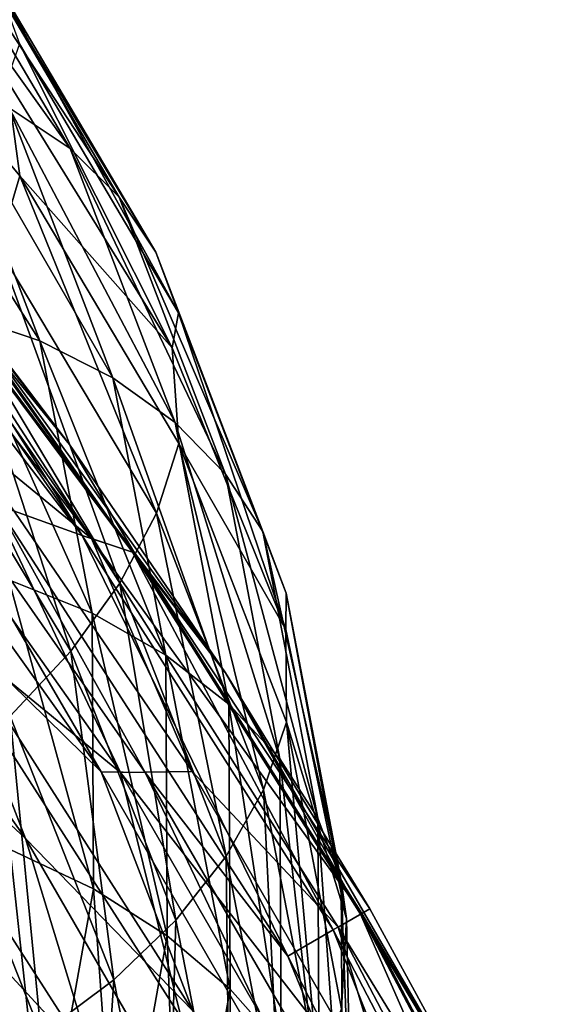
# Model space of a CAD drawing. Header units: metres. Extents: x -44 to 117, y -432 to 89.
# Tile 932 of 1056: x 17.64 to 19.82, y -56.39 to -52.41. Entities that reach past the tile are written whole.
import ezdxf

# ---------------------------------------------------------------- set-up
doc = ezdxf.new("R2010")
doc.units = ezdxf.units.M
doc.layers.add('solid_125568', color=7, linetype='CONTINUOUS')

msp = doc.modelspace()

# ---------------------------------------------------------------- linework, layer by layer
at = {"layer": 'solid_125568'}
for points in [[(16.980076, -51.723881, 894.286682), (17.216772, -51.872681, 894.566223), (17.843109, -52.93343, 892.978394)], [(17.597828, -52.768894, 892.71875), (16.980076, -51.723881, 894.286682), (17.843109, -52.93343, 892.978394)], [(17.216772, -51.872681, 894.566223), (17.408554, -52.056324, 894.855164), (18.041849, -53.129112, 893.250793)], [(17.843109, -52.93343, 892.978394), (17.216772, -51.872681, 894.566223), (18.041849, -53.129112, 893.250793)], [(17.64031, -53.043526, 895.957581), (16.79645, -52.025604, 897.534546), (17.552723, -53.334755, 896.193237)], [(17.587887, -52.656437, 895.879272), (16.79645, -52.025604, 897.534546), (17.64031, -53.043526, 895.957581)], [(17.408554, -52.056324, 894.855164), (17.55092, -52.270519, 895.146667), (18.189388, -53.351379, 893.529358)], [(18.041849, -53.129112, 893.250793), (17.408554, -52.056324, 894.855164), (18.189388, -53.351379, 893.529358)], [(17.55092, -52.270519, 895.146667), (17.63938, -52.510975, 895.433838), (18.281065, -53.595673, 893.807739)], [(18.189388, -53.351379, 893.529358), (17.55092, -52.270519, 895.146667), (18.281065, -53.595673, 893.807739)], [(17.63938, -52.510975, 895.433838), (17.587887, -52.656437, 895.879272), (18.254482, -53.738026, 894.249207)], [(18.281065, -53.595673, 893.807739), (17.63938, -52.510975, 895.433838), (18.254482, -53.738026, 894.249207)], [(16.986301, -52.551567, 892.263489), (17.310667, -52.640079, 892.478333), (17.72179, -53.709732, 890.898987)], [(17.389753, -53.59811, 890.710083), (16.986301, -52.551567, 892.263489), (17.72179, -53.709732, 890.898987)], [(17.310667, -52.640079, 892.478333), (17.597828, -52.768894, 892.71875), (18.015739, -53.858391, 891.116028)], [(17.72179, -53.709732, 890.898987), (17.310667, -52.640079, 892.478333), (18.015739, -53.858391, 891.116028)], [(18.254482, -53.738026, 894.249207), (17.587887, -52.656437, 895.879272), (17.64031, -53.043526, 895.957581)], [(17.597828, -52.768894, 892.71875), (17.843109, -52.93343, 892.978394), (18.266821, -54.039219, 891.355225)], [(18.015739, -53.858391, 891.116028), (17.597828, -52.768894, 892.71875), (18.266821, -54.039219, 891.355225)], [(17.843109, -52.93343, 892.978394), (18.041849, -53.129112, 893.250793), (18.470264, -54.247375, 891.610535)], [(18.266821, -54.039219, 891.355225), (17.843109, -52.93343, 892.978394), (18.470264, -54.247375, 891.610535)], [(17.892147, -54.49419, 292.744202), (16.928358, -53.10223, 292.371338), (16.746515, -52.997242, 292.744415)], [(17.892147, -54.49419, 292.744202), (16.746515, -52.997242, 292.744415), (17.545706, -54.370907, 293.488617)], [(17.929621, -54.506668, 272.815155), (17.388357, -54.063763, 272.379822), (16.805696, -53.03141, 272.814819)], [(17.929621, -54.506668, 272.815155), (16.805696, -53.03141, 272.814819), (16.969135, -53.125774, 273.052368)], [(17.64031, -53.043526, 895.957581), (17.552723, -53.334755, 896.193237), (18.191219, -54.404461, 894.56842)], [(18.282011, -54.122772, 894.32782), (17.64031, -53.043526, 895.957581), (18.191219, -54.404461, 894.56842)], [(18.254482, -53.738026, 894.249207), (17.64031, -53.043526, 895.957581), (18.282011, -54.122772, 894.32782)], [(17.892147, -54.49419, 292.744202), (17.062138, -53.17947, 291.980225), (16.928358, -53.10223, 292.371338)], [(17.929621, -54.506668, 272.815155), (16.969135, -53.125774, 273.052368), (17.076038, -53.187492, 273.273407)], [(18.041849, -53.129112, 893.250793), (18.189388, -53.351379, 893.529358), (18.621298, -54.47802, 891.875854)], [(18.470264, -54.247375, 891.610535), (18.041849, -53.129112, 893.250793), (18.621298, -54.47802, 891.875854)], [(18.094738, -54.561989, 291.980225), (17.140903, -53.224945, 291.593811), (17.062138, -53.17947, 291.980225)], [(17.892147, -54.49419, 292.744202), (18.094738, -54.561989, 291.980225), (17.062138, -53.17947, 291.980225)], [(18.103525, -54.564625, 273.273346), (17.076038, -53.187492, 273.273407), (17.840405, -54.126774, 273.742645)], [(18.103525, -54.564625, 273.273346), (17.929621, -54.506668, 272.815155), (17.076038, -53.187492, 273.273407)], [(17.840405, -54.126774, 273.742645), (17.076038, -53.187492, 273.273407), (17.143019, -53.226166, 273.509155)], [(18.094738, -54.561989, 291.980225), (17.164658, -53.238659, 291.208344), (17.140903, -53.224945, 291.593811)], [(17.840405, -54.126774, 273.742645), (17.143019, -53.226166, 273.509155), (17.164658, -53.238659, 273.742645)], [(18.470243, -55.048008, 291.208344), (17.164658, -53.238659, 273.742645), (17.164658, -53.238659, 291.208344)], [(17.840405, -54.126774, 273.742645), (17.164658, -53.238659, 273.742645), (18.470243, -55.048008, 291.208344)], [(18.094738, -54.561989, 291.980225), (18.470243, -55.048008, 291.208344), (17.164658, -53.238659, 291.208344)], [(17.552723, -53.334755, 896.193237), (17.411146, -53.629982, 896.40271), (18.044491, -54.686192, 894.78717)], [(18.191219, -54.404461, 894.56842), (17.552723, -53.334755, 896.193237), (18.044491, -54.686192, 894.78717)], [(18.189388, -53.351379, 893.529358), (18.281065, -53.595673, 893.807739), (18.715155, -54.726311, 892.145142)], [(18.621298, -54.47802, 891.875854), (18.189388, -53.351379, 893.529358), (18.715155, -54.726311, 892.145142)], [(17.389753, -53.59811, 890.710083), (17.72179, -53.709732, 890.898987), (17.932226, -54.807991, 889.30072)], [(17.596275, -54.672756, 889.138184), (17.389753, -53.59811, 890.710083), (17.932226, -54.807991, 889.30072)], [(18.281065, -53.595673, 893.807739), (18.254482, -53.738026, 894.249207), (18.714022, -54.872913, 892.572632)], [(18.715155, -54.726311, 892.145142), (18.281065, -53.595673, 893.807739), (18.714022, -54.872913, 892.572632)], [(17.411146, -53.629982, 896.40271), (17.220074, -53.922241, 896.581787), (17.846478, -54.961411, 894.979492)], [(18.044491, -54.686192, 894.78717), (17.411146, -53.629982, 896.40271), (17.846478, -54.961411, 894.979492)], [(17.72179, -53.709732, 890.898987), (18.015739, -53.858391, 891.116028), (18.229633, -54.976929, 889.49408)], [(17.932226, -54.807991, 889.30072), (17.72179, -53.709732, 890.898987), (18.229633, -54.976929, 889.49408)], [(18.714022, -54.872913, 892.572632), (18.254482, -53.738026, 894.249207), (18.282011, -54.122772, 894.32782)], [(16.78293, -53.784538, 293.949127), (17.968025, -55.447281, 293.949127), (17.08144, -53.925907, 293.729553)], [(17.310677, -54.803017, 294.138977), (17.968025, -55.447281, 293.949127), (16.78293, -53.784538, 293.949127)], [(16.917145, -53.851116, 271.978149), (18.046795, -55.450275, 271.978149), (17.225948, -54.778015, 271.621307)], [(17.388357, -54.063763, 272.379822), (18.046795, -55.450275, 271.978149), (16.917145, -53.851116, 271.978149)], [(18.015739, -53.858391, 891.116028), (18.266821, -54.039219, 891.355225), (18.483673, -55.174423, 889.712524)], [(18.229633, -54.976929, 889.49408), (18.015739, -53.858391, 891.116028), (18.483673, -55.174423, 889.712524)], [(17.08144, -53.925907, 293.729553), (18.146566, -55.449696, 293.729553), (17.545706, -54.370907, 293.488617)], [(17.968025, -55.447281, 293.949127), (18.146566, -55.449696, 293.729553), (17.08144, -53.925907, 293.729553)], [(17.846478, -54.961411, 894.979492), (17.220074, -53.922241, 896.581787), (17.601839, -55.223572, 895.140991)], [(18.266821, -54.039219, 891.355225), (18.470264, -54.247375, 891.610535), (18.689514, -55.395344, 889.9505)], [(18.483673, -55.174423, 889.712524), (18.266821, -54.039219, 891.355225), (18.689514, -55.395344, 889.9505)], [(17.388357, -54.063763, 272.379822), (18.335989, -55.446095, 272.379822), (18.046795, -55.450275, 271.978149)], [(17.929621, -54.506668, 272.815155), (18.335989, -55.446095, 272.379822), (17.388357, -54.063763, 272.379822)], [(18.470243, -55.048008, 273.742645), (17.840405, -54.126774, 273.742645), (18.470243, -55.048008, 291.208344)], [(18.103525, -54.564625, 273.273346), (17.840405, -54.126774, 273.742645), (18.470243, -55.048008, 273.742645)], [(18.282011, -54.122772, 894.32782), (18.191219, -54.404461, 894.56842), (18.623138, -55.519695, 892.907104)], [(18.716103, -55.247833, 892.661438), (18.282011, -54.122772, 894.32782), (18.623138, -55.519695, 892.907104)], [(18.714022, -54.872913, 892.572632), (18.282011, -54.122772, 894.32782), (18.716103, -55.247833, 892.661438)], [(16.580072, -54.177181, 294.293182), (17.663307, -55.715893, 294.293182), (17.310677, -54.803017, 294.138977)], [(16.886318, -54.992504, 294.406891), (17.663307, -55.715893, 294.293182), (16.580072, -54.177181, 294.293182)], [(18.470264, -54.247375, 891.610535), (18.621298, -54.47802, 891.875854), (18.842335, -55.634567, 890.202332)], [(18.689514, -55.395344, 889.9505), (18.470264, -54.247375, 891.610535), (18.842335, -55.634567, 890.202332)], [(18.146566, -55.449696, 293.729553), (18.721895, -56.19091, 293.488617), (17.545706, -54.370907, 293.488617)], [(17.892147, -54.49419, 292.744202), (17.545706, -54.370907, 293.488617), (18.721895, -56.19091, 293.488617)], [(18.191219, -54.404461, 894.56842), (18.044491, -54.686192, 894.78717), (18.472921, -55.787502, 893.135254)], [(18.623138, -55.519695, 892.907104), (18.191219, -54.404461, 894.56842), (18.472921, -55.787502, 893.135254)], [(18.621298, -54.47802, 891.875854), (18.715155, -54.726311, 892.145142), (18.937305, -55.886974, 890.462402)], [(18.842335, -55.634567, 890.202332), (18.621298, -54.47802, 891.875854), (18.937305, -55.886974, 890.462402)], [(17.892147, -54.49419, 292.744202), (18.721895, -56.19091, 293.488617), (18.904844, -56.085281, 292.744202)], [(17.892147, -54.49419, 292.744202), (18.904844, -56.085281, 292.744202), (18.094738, -54.561989, 291.980225)], [(17.929621, -54.506668, 272.815155), (18.925274, -56.073486, 272.815155), (18.335989, -55.446095, 272.379822)], [(19.020573, -56.018467, 273.273346), (18.925274, -56.073486, 272.815155), (17.929621, -54.506668, 272.815155)], [(18.103525, -54.564625, 273.273346), (19.020573, -56.018467, 273.273346), (17.929621, -54.506668, 272.815155)], [(18.094738, -54.561989, 291.980225), (19.015591, -56.021343, 291.980225), (18.470243, -55.048008, 291.208344)], [(18.904844, -56.085281, 292.744202), (19.015591, -56.021343, 291.980225), (18.094738, -54.561989, 291.980225)], [(18.103525, -54.564625, 273.273346), (18.470243, -55.048008, 273.742645), (19.052559, -56, 273.742645)], [(18.103525, -54.564625, 273.273346), (19.052559, -56, 273.742645), (19.020573, -56.018467, 273.273346)], [(17.596275, -54.672756, 889.138184), (17.932226, -54.807991, 889.30072), (17.93795, -55.919655, 887.699036)], [(17.601923, -55.760567, 887.562866), (17.596275, -54.672756, 889.138184), (17.93795, -55.919655, 887.699036)], [(18.044491, -54.686192, 894.78717), (17.846478, -54.961411, 894.979492), (18.270218, -56.045135, 893.341187)], [(18.472921, -55.787502, 893.135254), (18.044491, -54.686192, 894.78717), (18.270218, -56.045135, 893.341187)], [(18.715155, -54.726311, 892.145142), (18.714022, -54.872913, 892.572632), (18.958311, -56.038788, 890.875488)], [(18.937305, -55.886974, 890.462402), (18.715155, -54.726311, 892.145142), (18.958311, -56.038788, 890.875488)], [(17.225948, -54.778015, 271.621307), (18.291599, -56.439339, 271.621307), (13.969905, -57.527325, 267.378693)], [(18.046795, -55.450275, 271.978149), (18.291599, -56.439339, 271.621307), (17.225948, -54.778015, 271.621307)], [(17.310677, -54.803017, 294.138977), (18.339027, -56.411987, 294.138977), (17.968025, -55.447281, 293.949127)], [(17.663307, -55.715893, 294.293182), (18.339027, -56.411987, 294.138977), (17.310677, -54.803017, 294.138977)], [(17.932226, -54.807991, 889.30072), (18.229633, -54.976929, 889.49408), (18.235424, -56.109081, 887.86853)], [(17.93795, -55.919655, 887.699036), (17.932226, -54.807991, 889.30072), (18.235424, -56.109081, 887.86853)], [(18.958311, -56.038788, 890.875488), (18.714022, -54.872913, 892.572632), (18.716103, -55.247833, 892.661438)], [(16.886318, -54.992504, 294.406891), (17.94541, -56.641918, 294.406891), (17.663307, -55.715893, 294.293182)], [(17.015287, -55.630749, 294.476563), (17.94541, -56.641918, 294.406891), (16.886318, -54.992504, 294.406891)], [(17.846478, -54.961411, 894.979492), (17.601839, -55.223572, 895.140991), (18.019796, -56.286476, 893.520081)], [(18.270218, -56.045135, 893.341187), (17.846478, -54.961411, 894.979492), (18.019796, -56.286476, 893.520081)], [(18.229633, -54.976929, 889.49408), (18.483673, -55.174423, 889.712524), (18.489521, -56.323414, 888.066223)], [(18.235424, -56.109081, 887.86853), (18.229633, -54.976929, 889.49408), (18.489521, -56.323414, 888.066223)], [(19.015591, -56.021343, 291.980225), (19.58585, -56.980293, 291.208344), (18.470243, -55.048008, 291.208344)], [(18.470243, -55.048008, 273.742645), (18.470243, -55.048008, 291.208344), (19.58585, -56.980293, 291.208344)], [(19.052559, -56, 273.742645), (18.470243, -55.048008, 273.742645), (19.58585, -56.980293, 291.208344)], [(18.483673, -55.174423, 889.712524), (18.689514, -55.395344, 889.9505), (18.695412, -56.557236, 888.286743)], [(18.489521, -56.323414, 888.066223), (18.483673, -55.174423, 889.712524), (18.695412, -56.557236, 888.286743)], [(17.601839, -55.223572, 895.140991), (17.315235, -55.466133, 895.267212), (17.726425, -56.505417, 893.667175)], [(18.019796, -56.286476, 893.520081), (17.601839, -55.223572, 895.140991), (17.726425, -56.505417, 893.667175)], [(18.716103, -55.247833, 892.661438), (18.623138, -55.519695, 892.907104), (18.844162, -56.6647, 891.225525)], [(18.938246, -56.402851, 890.974792), (18.716103, -55.247833, 892.661438), (18.844162, -56.6647, 891.225525)], [(18.958311, -56.038788, 890.875488), (18.716103, -55.247833, 892.661438), (18.938246, -56.402851, 890.974792)], [(18.689514, -55.395344, 889.9505), (18.842335, -55.634567, 890.202332), (18.84827, -56.805145, 888.525085)], [(18.695412, -56.557236, 888.286743), (18.689514, -55.395344, 889.9505), (18.84827, -56.805145, 888.525085)], [(17.726425, -56.505417, 893.667175), (17.315235, -55.466133, 895.267212), (17.394882, -56.695866, 893.77771)], [(17.968025, -55.447281, 293.949127), (18.988953, -57.215576, 293.949127), (18.146566, -55.449696, 293.729553)], [(18.339027, -56.411987, 294.138977), (18.988953, -57.215576, 293.949127), (17.968025, -55.447281, 293.949127)], [(18.335989, -55.446095, 272.379822), (19.173971, -56.897522, 272.379822), (18.046795, -55.450275, 271.978149)], [(18.046795, -55.450275, 271.978149), (19.025751, -57.145878, 271.978149), (18.291599, -56.439339, 271.621307)], [(19.173971, -56.897522, 272.379822), (19.025751, -57.145878, 271.978149), (18.046795, -55.450275, 271.978149)], [(18.146566, -55.449696, 293.729553), (19.076139, -57.059761, 293.729553), (18.721895, -56.19091, 293.488617)], [(18.988953, -57.215576, 293.949127), (19.076139, -57.059761, 293.729553), (18.146566, -55.449696, 293.729553)], [(18.925274, -56.073486, 272.815155), (19.173971, -56.897522, 272.379822), (18.335989, -55.446095, 272.379822)], [(18.623138, -55.519695, 892.907104), (18.472921, -55.787502, 893.135254), (18.692158, -56.918312, 891.463257)], [(18.844162, -56.6647, 891.225525), (18.623138, -55.519695, 892.907104), (18.692158, -56.918312, 891.463257)], [(17.015287, -55.630749, 294.476563), (17.491821, -56.896725, 294.5), (18.047737, -57.353283, 294.476563)], [(17.015287, -55.630749, 294.476563), (18.047737, -57.353283, 294.476563), (17.94541, -56.641918, 294.406891)], [(18.842335, -55.634567, 890.202332), (18.937305, -55.886974, 890.462402), (18.943274, -57.061726, 888.775879)], [(18.84827, -56.805145, 888.525085), (18.842335, -55.634567, 890.202332), (18.943274, -57.061726, 888.775879)], [(17.663307, -55.715893, 294.293182), (18.604172, -57.345554, 294.293182), (18.339027, -56.411987, 294.138977)], [(17.94541, -56.641918, 294.406891), (18.604172, -57.345554, 294.293182), (17.663307, -55.715893, 294.293182)], [(17.406208, -56.84647, 885.998962), (17.601923, -55.760567, 887.562866), (17.738472, -57.029369, 886.109009)], [(17.601923, -55.760567, 887.562866), (17.93795, -55.919655, 887.699036), (17.738472, -57.029369, 886.109009)], [(18.472921, -55.787502, 893.135254), (18.270218, -56.045135, 893.341187), (18.487059, -57.158005, 891.682922)], [(18.692158, -56.918312, 891.463257), (18.472921, -55.787502, 893.135254), (18.487059, -57.158005, 891.682922)], [(18.937305, -55.886974, 890.462402), (18.958311, -56.038788, 890.875488), (18.983835, -57.215508, 889.180054)], [(18.943274, -57.061726, 888.775879), (18.937305, -55.886974, 890.462402), (18.983835, -57.215508, 889.180054)], [(17.738472, -57.029369, 886.109009), (17.93795, -55.919655, 887.699036), (18.03261, -57.239258, 886.254883)], [(17.93795, -55.919655, 887.699036), (18.235424, -56.109081, 887.86853), (18.03261, -57.239258, 886.254883)], [(18.904844, -56.085281, 292.744202), (19.776423, -57.757851, 292.744202), (19.015591, -56.021343, 291.980225)], [(19.020573, -56.018467, 273.273346), (19.821114, -57.539574, 273.273346), (18.925274, -56.073486, 272.815155)], [(19.015591, -56.021343, 291.980225), (19.819002, -57.548504, 291.980225), (19.58585, -56.980293, 291.208344)], [(19.776423, -57.757851, 292.744202), (19.819002, -57.548504, 291.980225), (19.015591, -56.021343, 291.980225)], [(19.020573, -56.018467, 273.273346), (19.052559, -56, 273.742645), (19.58585, -56.980293, 273.742645)], [(19.020573, -56.018467, 273.273346), (19.58585, -56.980293, 273.742645), (19.821114, -57.539574, 273.273346)], [(19.58585, -56.980293, 273.742645), (19.052559, -56, 273.742645), (19.58585, -56.980293, 291.208344)], [(18.270218, -56.045135, 893.341187), (18.019796, -56.286476, 893.520081), (18.23369, -57.378109, 891.879456)], [(18.487059, -57.158005, 891.682922), (18.270218, -56.045135, 893.341187), (18.23369, -57.378109, 891.879456)], [(18.983835, -57.215508, 889.180054), (18.958311, -56.038788, 890.875488), (18.938246, -56.402851, 890.974792)], [(18.03261, -57.239258, 886.254883), (18.235424, -56.109081, 887.86853), (18.283855, -57.470409, 886.431946)], [(18.235424, -56.109081, 887.86853), (18.489521, -56.323414, 888.066223), (18.283855, -57.470409, 886.431946)], [(18.904844, -56.085281, 292.744202), (18.721895, -56.19091, 293.488617), (19.709969, -58.119522, 293.488617)], [(18.904844, -56.085281, 292.744202), (19.709969, -58.119522, 293.488617), (19.776423, -57.757851, 292.744202)], [(18.925274, -56.073486, 272.815155), (19.784353, -57.719158, 272.815155), (19.173971, -56.897522, 272.379822)], [(19.821114, -57.539574, 273.273346), (19.784353, -57.719158, 272.815155), (18.925274, -56.073486, 272.815155)], [(19.076139, -57.059761, 293.729553), (19.709969, -58.119522, 293.488617), (18.721895, -56.19091, 293.488617)], [(18.019796, -56.286476, 893.520081), (17.726425, -56.505417, 893.667175), (17.936874, -57.572945, 892.047729)], [(18.23369, -57.378109, 891.879456), (18.019796, -56.286476, 893.520081), (17.936874, -57.572945, 892.047729)], [(18.283855, -57.470409, 886.431946), (18.489521, -56.323414, 888.066223), (18.48744, -57.717129, 886.635254)], [(18.489521, -56.323414, 888.066223), (18.695412, -56.557236, 888.286743), (18.48744, -57.717129, 886.635254)]]:
    msp.add_3dface(points, dxfattribs=at)

doc.saveas('drawing.dxf')
